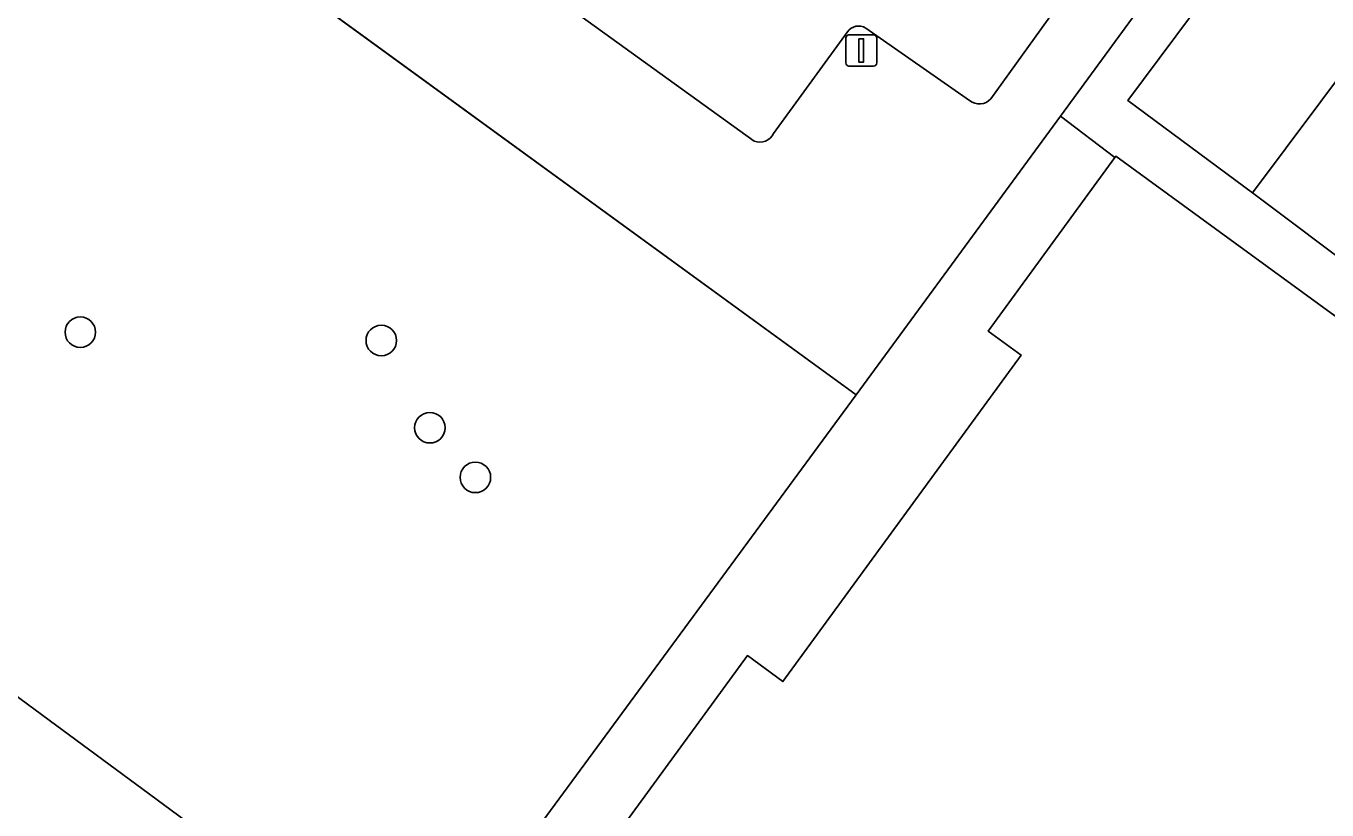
# Model space of a CAD drawing. Extents: x 159674 to 160531, y 382172 to 382904.
# Drawn here: x 159817.71 to 159859.39, y 382411.39 to 382436.51 of the extents above; entities that cross this region are included whole.
import ezdxf

# ---------------------------------------------------------------- set-up
doc = ezdxf.new("R2010")
doc.units = 0
for name, color, linetype in [('IMGEO_Boom', 7, 'Continuous'), ('IMGEO_Groenvoorziening', 7, 'Continuous'), ('IMGEO_Hek', 7, 'Continuous'), ('IMGEO_Lichtmast', 7, 'Continuous'), ('IMGEO_Loofbos', 7, 'Continuous'), ('IMGEO_Pand', 7, 'Continuous'), ('IMGEO_Parkeervlak_open', 7, 'Continuous')]:
    doc.layers.add(name, color=color, linetype=linetype)

msp = doc.modelspace()

# ---------------------------------------------------------------- linework, layer by layer
at = {"layer": 'IMGEO_Boom'}
for centre in [(159819.447, 382426.703), (159829.09, 382426.437), (159830.647, 382423.642), (159832.105, 382422.051)]:
    msp.add_circle(centre, 0.489, dxfattribs=at)
at = {"layer": 'IMGEO_Groenvoorziening'}
for points in [[(159880.26, 382515.336), (159869.208, 382531.887), (159834.205, 382508.286), (159802.513, 382455.107), (159829.073, 382435.778), (159844.306, 382424.692), (159850.847, 382433.63), (159862.03, 382448.911), (159863.479, 382450.063), (159868.258, 382453.114), (159867.494, 382454.255)], [(159841.038, 382432.822), (159831.125, 382439.981), (159830.391, 382440.446), (159826.744, 382443.071), (159808.839, 382455.97)], [(159868.258, 382453.114), (159863.479, 382450.063), (159862.03, 382448.911), (159850.847, 382433.63), (159852.596, 382432.305), (159852.625, 382432.345), (159859.644, 382427.226), (159860.603, 382428.467), (159857.001, 382431.167), (159853.007, 382434.129), (159860.134, 382443.685), (159862.627, 382447.028), (159866.632, 382443.882), (159870.892, 382446.665), (159890.819, 382416.787), (159886.628, 382414.084), (159890.557, 382411.207), (159865.539, 382376.908), (159861.889, 382379.402)], [(159858.325, 382447.676), (159848.621, 382434.185)], [(159821.663, 382411.898), (159818.446, 382414.27), (159811.368, 382419.491), (159800.943, 382428.659), (159791.814, 382436.688), (159795.303, 382442.693), (159792.176, 382444.582), (159791.037, 382442.686), (159788.132, 382437.806)], [(159844.026, 382436.328), (159841.659, 382433.072)], [(159847.934, 382434.126), (159844.611, 382436.446)], [(159812.216, 382414.568), (159817.078, 382410.61), (159820.265, 382408.131), (159827.974, 382402.485), (159830.242, 382405.57), (159821.663, 382411.898)]]:
    msp.add_lwpolyline(points, dxfattribs=at)
msp.add_lwpolyline([(159849.589, 382425.968), (159848.535, 382426.737), (159852.596, 382432.305), (159850.847, 382433.63), (159844.306, 382424.692), (159830.242, 382405.57), (159827.974, 382402.485), (159828.223, 382402.31), (159828.473, 382402.136), (159829.622, 382401.286), (159829.772, 382401.177), (159833.812, 382406.727), (159836.843, 382410.89), (159840.818, 382416.34), (159841.96, 382415.507)], close=True, dxfattribs=at)
for centre, radius, start, end in [((159844.38, 382436.083), 0.431, 57.5461, 145.262), ((159848.246, 382434.519), 0.502, 231.5165, 318.3006), ((159841.211, 382433.289), 0.498, 249.6606, 334.1965)]:
    msp.add_arc(centre, radius, start, end, dxfattribs=at)
at = {"layer": 'IMGEO_Hek'}
for points in [[(159844.306, 382424.692), (159802.513, 382455.107)], [(159850.847, 382433.63), (159844.306, 382424.692)], [(159850.847, 382433.63), (159852.596, 382432.305)]]:
    msp.add_lwpolyline(points, dxfattribs=at)
at = {"layer": 'IMGEO_Lichtmast'}
for p, q in [((159844.073, 382436.231), (159844.863, 382436.231)), ((159844.863, 382436.231), (159844.073, 382436.231)), ((159843.973, 382435.331), (159843.973, 382436.131)), ((159843.973, 382436.131), (159843.973, 382435.331)), ((159844.963, 382436.131), (159844.963, 382435.331)), ((159844.963, 382435.331), (159844.963, 382436.131)), ((159844.863, 382435.231), (159844.073, 382435.231)), ((159844.073, 382435.231), (159844.863, 382435.231))]:
    msp.add_line(p, q, dxfattribs=at)
msp.add_lwpolyline([(159844.393, 382436.106), (159844.543, 382436.106), (159844.543, 382435.356), (159844.393, 382435.356), (159844.393, 382436.106)], dxfattribs=at)
for centre, start, end in [((159844.073, 382436.131), 90, 180), ((159844.073, 382436.131), 90, 180), ((159844.863, 382436.131), 0, 90), ((159844.863, 382436.131), 360, 90), ((159844.073, 382435.331), 180, 270), ((159844.073, 382435.331), 180, 270), ((159844.863, 382435.331), 270, 0), ((159844.863, 382435.331), 270, 0)]:
    msp.add_arc(centre, 0.1, start, end, dxfattribs=at)
at = {"layer": 'IMGEO_Loofbos'}
msp.add_lwpolyline([(159844.306, 382424.692), (159829.073, 382435.778), (159802.513, 382455.107), (159801.476, 382453.322), (159795.918, 382443.754), (159798.367, 382442.276), (159799.129, 382443.565), (159801.195, 382446.998), (159806.598, 382443.777), (159802.505, 382436.914), (159797.102, 382440.135), (159797.743, 382441.22), (159795.303, 382442.693), (159791.814, 382436.688), (159800.943, 382428.659), (159811.368, 382419.491), (159818.446, 382414.27), (159821.663, 382411.898), (159830.242, 382405.57)], close=True, dxfattribs=at)
at = {"layer": 'IMGEO_Pand'}
msp.add_lwpolyline([(159864.148, 382440.72), (159860.134, 382443.685), (159853.007, 382434.129), (159857.001, 382431.167), (159860.272, 382435.539)], close=True, dxfattribs=at)
msp.add_lwpolyline([(159859.644, 382427.226), (159852.625, 382432.345), (159852.596, 382432.305), (159848.535, 382426.737), (159849.589, 382425.968), (159841.96, 382415.507), (159840.818, 382416.34), (159836.843, 382410.89), (159843.227, 382406.234), (159843.532, 382406.011), (159841.602, 382403.365), (159848.938, 382398.015), (159850.846, 382400.63), (159851.228, 382400.352), (159855.462, 382397.264), (159859.552, 382402.873), (159858.555, 382403.6), (159860.298, 382405.99)], dxfattribs=at)
at = {"layer": 'IMGEO_Parkeervlak_open'}
for points in [[(159808.839, 382455.97), (159826.744, 382443.071), (159830.391, 382440.446), (159831.125, 382439.981), (159841.038, 382432.822)], [(159848.621, 382434.185), (159858.325, 382447.676)], [(159841.659, 382433.072), (159844.026, 382436.328)], [(159844.611, 382436.446), (159847.934, 382434.126)]]:
    msp.add_lwpolyline(points, dxfattribs=at)
msp.add_lwpolyline([(159860.272, 382435.539), (159857.001, 382431.167), (159860.603, 382428.467), (159865.356, 382424.904), (159872.754, 382419.56), (159875.867, 382423.871)], close=True, dxfattribs=at)
for centre, radius, start, end in [((159844.38, 382436.083), 0.431, 57.5461, 145.262), ((159848.246, 382434.519), 0.502, 231.5165, 318.3006), ((159841.211, 382433.289), 0.498, 249.6606, 334.1965)]:
    msp.add_arc(centre, radius, start, end, dxfattribs=at)

doc.saveas('drawing.dxf')
